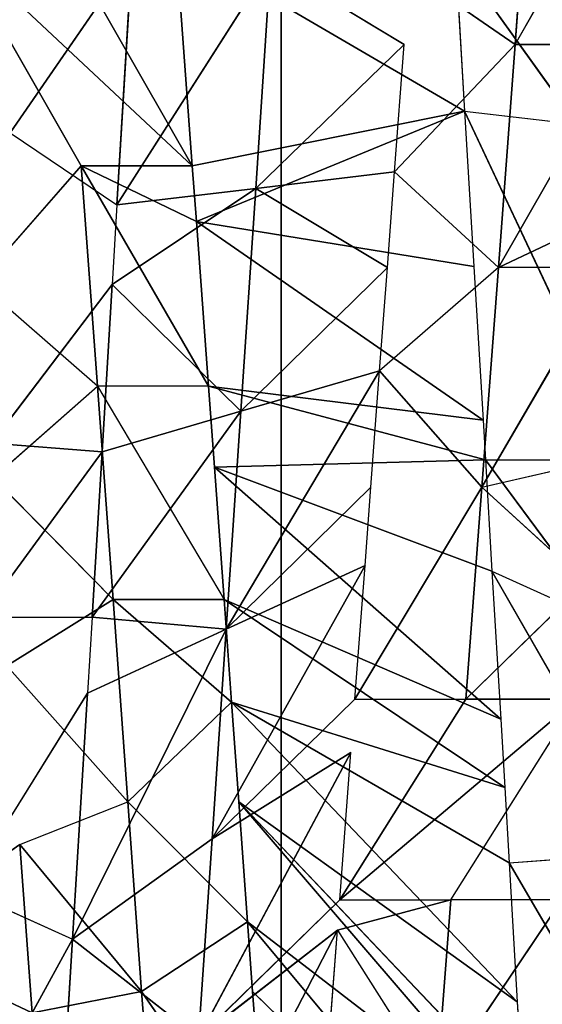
# Model space of a CAD drawing. Extents: x 143 to 263, y -61 to 82.
# Tile 250 of 656: x 155.683 to 156.095, y 71.469 to 72.245. Entities that reach past the tile are written whole.
import ezdxf

# ---------------------------------------------------------------- set-up
doc = ezdxf.new("R2010")
doc.units = 0
doc.header["$LTSCALE"] = 25.4
doc.layers.get('0').update_dxf_attribs({"color": 13, "linetype": 'CONTINUOUS'})

# ---------------------------------------------------------------- blocks, each defined once
blk = doc.blocks.new('ICE-BALL-8126_STL')
at = {"color": 41}
for p, q in [((10.00688, -47.78984, 93.36181), (9.83126, -47.68936, 93.37089)), ((10.65238, -47.79449, 96.77055), (10.81897, -47.69726, 96.7026)), ((10.18291, -47.80294, 93.37248), (10.00688, -47.70235, 93.36181)), ((10.18291, -47.80294, 93.37248), (10.00688, -47.70235, 93.36181)), ((10.00688, -47.78984, 93.36181), (10.00688, -47.70235, 93.36181)), ((10.13992, -47.71223, 93.36804), (10.18291, -47.80294, 93.37248)), ((10.42237, -47.80801, 96.83662), (10.59289, -47.71047, 96.7906)), ((10.65238, -47.79449, 96.77055), (10.64575, -47.70737, 96.77289)), ((10.18291, -47.71544, 93.37248), (10.18291, -47.80294, 93.37248)), ((10.18291, -47.71544, 93.37248), (10.35605, -47.8159, 93.40267)), ((10.18291, -47.71544, 93.37248), (10.35605, -47.8159, 93.40267)), ((10.3344, -47.81321, 96.85403), (10.46307, -47.71811, 96.82713)), ((10.42237, -47.80801, 96.83662), (10.46307, -47.71811, 96.82713)), ((10.0594, -47.82954, 96.882), (10.27319, -47.72933, 96.86368)), ((10.3344, -47.81321, 96.85403), (10.33441, -47.7257, 96.85403)), ((10.35605, -47.8159, 93.40267), (10.33549, -47.72686, 93.39803)), ((10.35605, -47.8159, 93.40267), (10.43085, -47.73403, 93.42203)), ((10.52314, -47.82849, 93.45145), (10.43085, -47.73403, 93.42203)), ((9.93633, -47.83689, 96.88187), (10.06971, -47.74142, 96.88167)), ((10.0594, -47.82954, 96.882), (10.06971, -47.74142, 96.88167)), ((10.52314, -47.82849, 93.45145), (10.52314, -47.74099, 93.45145)), ((10.68136, -47.84049, 93.51723), (10.52314, -47.74099, 93.45145)), ((10.68136, -47.75299, 93.51723), (10.68136, -47.84049, 93.51723)), ((10.68136, -47.75299, 93.51723), (10.82838, -47.85173, 93.59793)), ((10.00688, -47.78984, 93.36181), (9.83126, -47.77686, 93.37089)), ((10.00688, -47.78984, 93.36181), (9.83126, -47.77686, 93.37089)), ((10.69887, -48.00069, 96.34003), (10.96939, -47.77587, 96.62489)), ((10.69887, -48.00069, 96.34003), (10.96939, -47.77587, 96.62489)), ((10.75384, -47.99667, 96.31136), (10.96939, -47.77587, 96.62489)), ((10.75384, -47.99667, 96.31136), (10.96939, -47.77587, 96.62489)), ((10.84032, -47.78352, 96.69256), (10.6043, -48.00753, 96.38316)), ((10.84032, -47.78352, 96.69256), (10.6043, -48.00753, 96.38316)), ((10.86741, -47.78194, 96.67937), (10.69887, -48.00069, 96.34003)), ((10.86741, -47.78194, 96.67937), (10.69887, -48.00069, 96.34003)), ((10.76201, -47.78808, 96.72786), (10.84032, -47.78352, 96.69256)), ((10.00688, -47.78984, 93.36181), (9.94938, -47.87309, 93.36261)), ((10.00688, -47.78984, 93.36181), (10.18291, -47.80294, 93.37248)), ((10.10746, -47.88482, 93.36548), (10.00688, -47.78984, 93.36181)), ((10.00688, -47.78984, 93.36181), (10.18291, -47.80294, 93.37248)), ((10.76201, -47.78808, 96.72786), (10.52562, -48.01324, 96.41349)), ((10.76201, -47.78808, 96.72786), (10.52562, -48.01324, 96.41349)), ((10.76201, -47.78808, 96.72786), (10.6043, -48.00753, 96.38316)), ((10.76201, -47.78808, 96.72786), (10.6043, -48.00753, 96.38316)), ((10.65238, -47.79449, 96.77055), (10.76201, -47.78808, 96.72786)), ((10.59289, -47.79797, 96.7906), (10.44452, -48.01914, 96.43983)), ((10.59289, -47.79797, 96.7906), (10.44452, -48.01914, 96.43983)), ((10.65238, -47.79449, 96.77055), (10.52562, -48.01324, 96.41349)), ((10.65238, -47.79449, 96.77055), (10.52562, -48.01324, 96.41349)), ((10.52562, -48.01324, 96.41349), (10.59289, -47.79797, 96.7906)), ((10.52562, -48.01324, 96.41349), (10.59289, -47.79797, 96.7906)), ((10.53899, -47.80114, 96.80695), (10.59289, -47.79797, 96.7906)), ((10.59289, -47.79797, 96.7906), (10.65238, -47.79449, 96.77055)), ((10.10746, -47.88482, 93.36548), (10.18291, -47.80294, 93.37248)), ((10.35605, -47.8159, 93.40267), (10.18291, -47.80294, 93.37248)), ((10.18291, -47.80294, 93.37248), (10.26436, -47.89653, 93.3842)), ((10.35605, -47.8159, 93.40267), (10.18291, -47.80294, 93.37248)), ((10.53899, -47.80114, 96.80695), (10.3403, -48.02676, 96.46673)), ((10.53899, -47.80114, 96.80695), (10.3403, -48.02676, 96.46673)), ((10.42237, -47.80801, 96.83662), (10.53899, -47.80114, 96.80695)), ((10.53899, -47.80114, 96.80695), (10.44452, -48.01914, 96.43983)), ((10.53899, -47.80114, 96.80695), (10.44452, -48.01914, 96.43983)), ((10.30313, -47.81506, 96.85921), (10.14656, -48.041, 96.49718)), ((10.30313, -47.81506, 96.85921), (10.14656, -48.041, 96.49718)), ((10.18191, -47.82225, 96.8744), (10.30313, -47.81506, 96.85921)), ((10.3344, -47.81321, 96.85403), (10.27639, -48.03144, 96.47952)), ((10.3344, -47.81321, 96.85403), (10.27639, -48.03144, 96.47952)), ((10.30313, -47.81506, 96.85921), (10.27639, -48.03144, 96.47952)), ((10.30313, -47.81506, 96.85921), (10.27639, -48.03144, 96.47952)), ((10.30313, -47.81506, 96.85921), (10.3344, -47.81321, 96.85403)), ((10.3344, -47.81321, 96.85403), (10.42237, -47.80801, 96.83662)), ((10.3403, -48.02676, 96.46673), (10.3344, -47.81321, 96.85403)), ((10.3403, -48.02676, 96.46673), (10.3344, -47.81321, 96.85403)), ((10.42237, -47.80801, 96.83662), (10.3403, -48.02676, 96.46673)), ((10.42237, -47.80801, 96.83662), (10.3403, -48.02676, 96.46673)), ((10.0594, -47.82954, 96.882), (10.18191, -47.82225, 96.8744)), ((10.18191, -47.82225, 96.8744), (10.14656, -48.041, 96.49718)), ((10.18191, -47.82225, 96.8744), (10.14656, -48.041, 96.49718)), ((10.35605, -47.8159, 93.40267), (10.26436, -47.89653, 93.3842)), ((10.52314, -47.82849, 93.45145), (10.35605, -47.8159, 93.40267)), ((10.52314, -47.82849, 93.45145), (10.35605, -47.8159, 93.40267)), ((10.52314, -47.91599, 93.45145), (10.35605, -47.8159, 93.40267)), ((9.92652, -48.05729, 96.5023), (10.0594, -47.82954, 96.882)), ((9.92652, -48.05729, 96.5023), (10.0594, -47.82954, 96.882)), ((9.93633, -47.83689, 96.88187), (10.0594, -47.82954, 96.882)), ((10.10268, -48.04424, 96.50066), (10.0594, -47.82954, 96.882)), ((10.10268, -48.04424, 96.50066), (10.0594, -47.82954, 96.882)), ((10.14656, -48.041, 96.49718), (10.0594, -47.82954, 96.882)), ((10.14656, -48.041, 96.49718), (10.0594, -47.82954, 96.882)), ((10.68136, -47.92799, 93.51723), (10.52314, -47.82849, 93.45145)), ((10.52314, -47.91599, 93.45145), (10.52314, -47.82849, 93.45145)), ((10.82838, -47.85173, 93.59793), (10.68136, -47.84049, 93.51723)), ((10.68136, -47.92799, 93.51723), (10.68136, -47.84049, 93.51723)), ((10.82838, -47.85173, 93.59793), (10.68136, -47.84049, 93.51723)), ((10.70529, -47.92982, 93.529), (10.68136, -47.84049, 93.51723)), ((10.70529, -47.92982, 93.529), (10.82838, -47.85173, 93.59793)), ((9.94327, -47.98246, 93.17327), (10.00688, -47.87735, 93.36181)), ((10.00688, -47.87735, 93.36181), (10.12042, -47.99419, 93.17648)), ((10.00688, -47.87735, 93.36181), (10.12042, -47.99419, 93.17648)), ((10.10746, -47.88482, 93.36548), (10.00688, -47.87735, 93.36181)), ((10.10746, -47.88482, 93.36548), (10.12042, -47.99419, 93.17648)), ((10.10746, -47.88482, 93.36548), (10.12042, -47.99419, 93.17648)), ((10.18291, -47.89044, 93.37248), (10.10746, -47.88482, 93.36548)), ((10.12042, -47.99419, 93.17648), (10.18291, -47.89044, 93.37248)), ((10.12042, -47.99419, 93.17648), (10.18291, -47.89044, 93.37248)), ((10.18291, -47.89044, 93.37248), (10.29623, -48.00591, 93.19746)), ((10.26436, -47.89653, 93.3842), (10.18291, -47.89044, 93.37248)), ((10.18291, -47.89044, 93.37248), (10.29623, -48.00591, 93.19746)), ((10.35605, -47.9034, 93.40267), (10.26436, -47.89653, 93.3842)), ((10.46808, -48.01741, 93.23572), (10.26436, -47.89653, 93.3842)), ((10.46808, -48.01741, 93.23572), (10.26436, -47.89653, 93.3842)), ((10.29623, -48.00591, 93.19746), (10.26436, -47.89653, 93.3842)), ((10.29623, -48.00591, 93.19746), (10.26436, -47.89653, 93.3842)), ((10.35605, -47.9034, 93.40267), (10.46808, -48.01741, 93.23572)), ((10.35605, -47.9034, 93.40267), (10.46808, -48.01741, 93.23572)), ((10.41771, -47.90804, 93.41834), (10.35605, -47.9034, 93.40267)), ((10.41771, -47.90804, 93.41834), (10.46808, -48.01741, 93.23572)), ((10.52314, -47.91599, 93.45145), (10.41771, -47.90804, 93.41834)), ((10.41771, -47.90804, 93.41834), (10.46808, -48.01741, 93.23572)), ((10.52314, -47.91599, 93.45145), (10.6335, -48.02856, 93.29028)), ((10.6335, -48.02856, 93.29028), (10.56533, -47.91919, 93.46703)), ((10.56533, -47.91919, 93.46703), (10.79033, -48.03919, 93.35972)), ((10.56533, -47.91919, 93.46703), (10.79033, -48.03919, 93.35972)), ((10.68136, -47.92799, 93.51723), (10.56533, -47.91919, 93.46703)), ((10.68136, -47.92799, 93.51723), (10.79033, -48.03919, 93.35972)), ((10.82838, -47.93922, 93.59793), (10.70529, -47.92982, 93.529)), ((10.93678, -48.04918, 93.44227), (10.70529, -47.92982, 93.529)), ((10.93678, -48.04918, 93.44227), (10.70529, -47.92982, 93.529)), ((10.79033, -48.03919, 93.35972), (10.70529, -47.92982, 93.529)), ((0, -47.97406, 84.91157), (21.2, -47.97406, 84.91157)), ((0, -47.97406, 84.91157), (21.2, -47.97406, 84.91157)), ((0, -47.97406, 104.95425), (21.2, -47.97406, 104.95425)), ((0, -47.97406, 104.95425), (21.2, -47.97406, 104.95425)), ((10.12042, -47.99419, 93.17648), (9.94327, -47.98246, 93.17327)), ((10.12042, -47.99419, 93.17648), (9.94327, -47.98246, 93.17327)), ((10.13338, -48.10357, 92.98748), (9.94327, -47.98246, 93.17327)), ((10.13338, -48.10357, 92.98748), (9.94327, -47.98246, 93.17327)), ((10.89675, -47.98537, 96.22296), (10.75384, -48.08418, 96.31136)), ((10.29623, -48.00591, 93.19746), (10.12042, -47.99419, 93.17648)), ((10.29623, -48.00591, 93.19746), (10.12042, -47.99419, 93.17648)), ((10.19629, -48.10735, 92.99281), (10.12042, -47.99419, 93.17648)), ((10.19629, -48.10735, 92.99281), (10.12042, -47.99419, 93.17648)), ((10.13338, -48.10357, 92.98748), (10.12042, -47.99419, 93.17648)), ((10.13338, -48.10357, 92.98748), (10.12042, -47.99419, 93.17648)), ((10.6043, -48.00753, 96.38316), (10.69887, -48.00069, 96.34003)), ((10.6043, -48.09503, 96.38316), (10.69887, -48.00069, 96.34003)), ((10.69887, -48.00069, 96.34003), (10.75384, -47.99667, 96.31136)), ((10.75384, -48.08418, 96.31136), (10.69887, -48.00069, 96.34003)), ((10.75384, -47.99667, 96.31136), (10.78104, -47.99462, 96.29613)), ((10.19629, -48.10735, 92.99281), (10.29623, -48.00591, 93.19746)), ((10.19629, -48.10735, 92.99281), (10.29623, -48.00591, 93.19746)), ((10.29623, -48.00591, 93.19746), (10.46808, -48.01741, 93.23572)), ((10.45865, -48.12317, 93.03762), (10.29623, -48.00591, 93.19746)), ((10.29623, -48.00591, 93.19746), (10.46808, -48.01741, 93.23572)), ((10.45865, -48.12317, 93.03762), (10.29623, -48.00591, 93.19746)), ((10.32811, -48.11528, 93.01071), (10.29623, -48.00591, 93.19746)), ((10.32811, -48.11528, 93.01071), (10.29623, -48.00591, 93.19746)), ((10.52562, -48.01324, 96.41349), (10.6043, -48.00753, 96.38316)), ((10.44452, -48.01914, 96.43983), (10.52562, -48.01324, 96.41349)), ((10.52562, -48.01324, 96.41349), (10.44452, -48.10664, 96.43983)), ((10.45865, -48.12317, 93.03762), (10.46808, -48.01741, 93.23572)), ((10.45865, -48.12317, 93.03762), (10.46808, -48.01741, 93.23572)), ((10.6335, -48.02856, 93.29028), (10.46808, -48.01741, 93.23572)), ((10.51845, -48.12679, 93.05309), (10.46808, -48.01741, 93.23572)), ((10.46808, -48.01741, 93.23572), (10.71246, -48.13859, 93.11773)), ((10.46808, -48.01741, 93.23572), (10.71246, -48.13859, 93.11773)), ((10.6335, -48.02856, 93.29028), (10.46808, -48.01741, 93.23572)), ((10.51845, -48.12679, 93.05309), (10.46808, -48.01741, 93.23572)), ((10.52562, -48.01324, 96.41349), (10.6043, -48.09503, 96.38316)), ((10.27639, -48.11894, 96.47952), (10.44452, -48.01914, 96.43983)), ((10.3403, -48.02676, 96.46673), (10.44452, -48.01914, 96.43983)), ((10.44452, -48.10664, 96.43983), (10.44452, -48.01914, 96.43983)), ((10.27639, -48.03144, 96.47952), (10.10268, -48.13174, 96.50066)), ((10.27639, -48.03144, 96.47952), (10.10268, -48.13174, 96.50066)), ((10.14656, -48.041, 96.49718), (10.27639, -48.03144, 96.47952)), ((10.14656, -48.041, 96.49718), (10.27639, -48.03144, 96.47952)), ((10.27639, -48.03144, 96.47952), (10.3403, -48.02676, 96.46673)), ((10.27639, -48.03144, 96.47952), (10.27639, -48.11894, 96.47952)), ((10.79033, -48.03919, 93.35972), (10.6335, -48.02856, 93.29028)), ((10.6335, -48.02856, 93.29028), (10.71246, -48.13859, 93.11773)), ((10.6335, -48.02856, 93.29028), (10.71246, -48.13859, 93.11773)), ((10.79033, -48.03919, 93.35972), (10.6335, -48.02856, 93.29028)), ((10.79033, -48.03919, 93.35972), (10.71246, -48.13859, 93.11773)), ((10.79033, -48.03919, 93.35972), (10.71246, -48.13859, 93.11773)), ((9.92652, -48.05729, 96.5023), (10.10268, -48.04424, 96.50066)), ((9.92652, -48.05729, 96.5023), (10.10268, -48.04424, 96.50066)), ((10.10268, -48.04424, 96.50066), (10.14656, -48.041, 96.49718)), ((10.14656, -48.041, 96.49718), (10.10268, -48.13174, 96.50066)), ((10.10268, -48.13174, 96.50066), (10.10268, -48.04424, 96.50066)), ((10.75384, -48.08418, 96.31136), (10.89675, -48.07287, 96.22296)), ((10.75384, -48.08418, 96.31136), (10.89675, -48.07287, 96.22296)), ((10.75384, -48.08418, 96.31136), (10.6043, -48.09503, 96.38316)), ((10.75384, -48.08418, 96.31136), (10.6043, -48.09503, 96.38316)), ((10.6378, -48.1801, 96.36874), (10.75384, -48.08418, 96.31136)), ((10.6378, -48.1801, 96.36874), (10.75384, -48.08418, 96.31136)), ((10.75384, -48.08418, 96.31136), (10.77053, -48.17042, 96.3021)), ((10.75384, -48.08418, 96.31136), (10.77053, -48.17042, 96.3021)), ((9.93717, -48.09184, 92.98392), (10.13338, -48.10357, 92.98748)), ((10.07665, -48.18767, 92.98442), (9.93717, -48.09184, 92.98392)), ((9.93717, -48.09184, 92.98392), (10.13338, -48.10357, 92.98748)), ((10.44452, -48.10664, 96.43983), (10.6043, -48.09503, 96.38316)), ((10.44452, -48.10664, 96.43983), (10.6043, -48.09503, 96.38316)), ((10.6043, -48.09503, 96.38316), (10.49689, -48.19033, 96.42338)), ((10.6378, -48.1801, 96.36874), (10.6043, -48.09503, 96.38316)), ((10.07665, -48.18767, 92.98442), (10.13338, -48.10357, 92.98748)), ((10.13338, -48.10357, 92.98748), (10.19629, -48.10735, 92.99281)), ((10.19629, -48.10735, 92.99281), (10.32811, -48.11528, 93.01071)), ((10.32137, -48.20237, 93.00957), (10.19629, -48.10735, 92.99281)), ((10.19629, -48.10735, 92.99281), (10.32811, -48.11528, 93.01071)), ((10.44452, -48.10664, 96.43983), (10.27639, -48.11894, 96.47952)), ((10.44452, -48.10664, 96.43983), (10.27639, -48.11894, 96.47952)), ((10.34863, -48.20115, 96.46486), (10.44452, -48.10664, 96.43983)), ((10.44452, -48.10664, 96.43983), (10.49689, -48.19033, 96.42338)), ((10.32137, -48.20237, 93.00957), (10.32811, -48.11528, 93.01071)), ((10.32137, -48.20237, 93.00957), (10.32811, -48.11528, 93.01071)), ((10.32811, -48.11528, 93.01071), (10.45865, -48.12317, 93.03762)), ((10.45865, -48.21067, 93.03762), (10.32811, -48.11528, 93.01071)), ((10.45865, -48.21067, 93.03762), (10.32811, -48.11528, 93.01071)), ((10.32811, -48.11528, 93.01071), (10.45865, -48.12317, 93.03762)), ((10.10268, -48.13174, 96.50066), (10.27639, -48.11894, 96.47952)), ((10.10268, -48.13174, 96.50066), (10.27639, -48.11894, 96.47952)), ((10.27639, -48.11894, 96.47952), (10.19489, -48.21244, 96.49189)), ((10.34863, -48.20115, 96.46486), (10.27639, -48.11894, 96.47952)), ((10.45865, -48.21067, 93.03762), (10.45865, -48.12317, 93.03762)), ((10.45865, -48.12317, 93.03762), (10.51845, -48.12679, 93.05309)), ((9.92652, -48.23229, 96.5023), (10.10268, -48.13174, 96.50066)), ((10.10268, -48.13174, 96.50066), (10.19489, -48.21244, 96.49189)), ((10.51845, -48.12679, 93.05309), (10.71246, -48.13859, 93.11773)), ((10.67411, -48.22375, 93.10314), (10.51845, -48.12679, 93.05309)), ((10.51845, -48.12679, 93.05309), (10.71246, -48.13859, 93.11773)), ((10.67411, -48.22375, 93.10314), (10.71246, -48.13859, 93.11773)), ((10.71246, -48.13859, 93.11773), (10.87537, -48.14857, 93.19044)), ((10.89228, -48.2371, 93.19904), (10.71246, -48.13859, 93.11773)), ((10.71246, -48.13859, 93.11773), (10.87537, -48.14857, 93.19044)), ((10.6378, -48.1801, 96.36874), (10.77053, -48.17042, 96.3021)), ((10.6378, -48.1801, 96.36874), (10.77053, -48.17042, 96.3021)), ((10.6378, -48.1801, 96.36874), (10.71471, -48.28948, 96.54187))]:
    blk.add_line(p, q, dxfattribs=at)
mesh = blk.add_polyface(dxfattribs=at)
corners = [(0, -47.97406, 84.91157), (21.2, -46.66827, 80.03829), (0, -46.66827, 80.03829), (21.2, -47.97406, 84.91157)]
mesh.append_faces([[corners[k] for k in face] for face in [(0, 1, 2), (1, 0, 3)]], dxfattribs={"vtx0": -1, "color": 41})
mesh = blk.add_polyface(dxfattribs=at)
corners = [(0, -46.66827, 109.82753), (21.2, -47.97406, 104.95425), (0, -47.97406, 104.95425), (21.2, -46.66827, 109.82753)]
mesh.append_faces([[corners[k] for k in face] for face in [(0, 1, 2), (1, 0, 3)]], dxfattribs={"vtx0": -1, "color": 41})
mesh = blk.add_polyface(dxfattribs=at)
corners = [(23, -47.61319, 112.57052), (0, -49.17873, 107.66647), (23, -49.17873, 107.66647), (0, -47.61319, 112.57052)]
mesh.append_faces([[corners[k] for k in face] for face in [(0, 1, 2), (1, 0, 3)]], dxfattribs={"vtx0": -1, "color": 41})
mesh = blk.add_polyface(dxfattribs=at)
corners = [(23, -49.17873, 82.19936), (0, -47.61319, 77.2953), (23, -47.61319, 77.2953), (0, -49.17873, 82.19936)]
mesh.append_faces([[corners[k] for k in face] for face in [(0, 1, 2), (1, 0, 3)]], dxfattribs={"vtx0": -1, "color": 41})
mesh = blk.add_polyface(dxfattribs=at)
corners = [(10.00688, -47.78984, 93.36181), (9.83126, -47.68936, 93.37089), (9.83126, -47.77686, 93.37089)]
mesh.append_faces([[corners[k] for k in face] for face in [(0, 1, 2)]], dxfattribs={"color": 41})
mesh = blk.add_polyface(dxfattribs=at)
corners = [(10.81897, -47.69726, 96.7026), (10.65238, -47.79449, 96.77055), (10.64575, -47.70737, 96.77289)]
mesh.append_faces([[corners[k] for k in face] for face in [(0, 1, 2)]], dxfattribs={"color": 41})
mesh = blk.add_polyface(dxfattribs=at)
corners = [(10.18291, -47.80294, 93.37248), (10.13992, -47.71223, 93.36804), (10.00688, -47.70235, 93.36181)]
mesh.append_faces([[corners[k] for k in face] for face in [(0, 1, 2)]], dxfattribs={"color": 41})
mesh = blk.add_polyface(dxfattribs=at)
corners = [(10.18291, -47.80294, 93.37248), (10.00688, -47.70235, 93.36181), (10.00688, -47.78984, 93.36181)]
mesh.append_faces([[corners[k] for k in face] for face in [(0, 1, 2)]], dxfattribs={"color": 41})
mesh = blk.add_polyface(dxfattribs=at)
corners = [(10.59289, -47.71047, 96.7906), (10.42237, -47.80801, 96.83662), (10.46307, -47.71811, 96.82713)]
mesh.append_faces([[corners[k] for k in face] for face in [(0, 1, 2)]], dxfattribs={"color": 41})
mesh = blk.add_polyface(dxfattribs=at)
corners = [(10.35605, -47.8159, 93.40267), (10.18291, -47.71544, 93.37248), (10.18291, -47.80294, 93.37248)]
mesh.append_faces([[corners[k] for k in face] for face in [(0, 1, 2)]], dxfattribs={"color": 41})
mesh = blk.add_polyface(dxfattribs=at)
corners = [(10.35605, -47.8159, 93.40267), (10.33549, -47.72686, 93.39803), (10.18291, -47.71544, 93.37248)]
mesh.append_faces([[corners[k] for k in face] for face in [(0, 1, 2)]], dxfattribs={"color": 41})
mesh = blk.add_polyface(dxfattribs=at)
corners = [(10.46307, -47.71811, 96.82713), (10.3344, -47.81321, 96.85403), (10.33441, -47.7257, 96.85403)]
mesh.append_faces([[corners[k] for k in face] for face in [(0, 1, 2)]], dxfattribs={"color": 41})
mesh = blk.add_polyface(dxfattribs=at)
corners = [(10.27319, -47.72933, 96.86368), (10.0594, -47.82954, 96.882), (10.06971, -47.74142, 96.88167)]
mesh.append_faces([[corners[k] for k in face] for face in [(0, 1, 2)]], dxfattribs={"color": 41})
mesh = blk.add_polyface(dxfattribs=at)
corners = [(10.52314, -47.82849, 93.45145), (10.43085, -47.73403, 93.42203), (10.35605, -47.8159, 93.40267)]
mesh.append_faces([[corners[k] for k in face] for face in [(0, 1, 2)]], dxfattribs={"color": 41})
mesh = blk.add_polyface(dxfattribs=at)
corners = [(10.06971, -47.74142, 96.88167), (9.93633, -47.83689, 96.88187), (9.88251, -47.75262, 96.87937)]
mesh.append_faces([[corners[k] for k in face] for face in [(0, 1, 2)]], dxfattribs={"color": 41})
mesh = blk.add_polyface(dxfattribs=at)
corners = [(10.68136, -47.92799, 93.51723), (10.52314, -47.74099, 93.45145), (10.52314, -47.82849, 93.45145), (10.68136, -47.84049, 93.51723)]
mesh.append_faces([[corners[k] for k in face] for face in [(0, 1, 2), (1, 0, 3)]], dxfattribs={"vtx0": -1, "color": 41})
mesh = blk.add_polyface(dxfattribs=at)
corners = [(10.82838, -47.85173, 93.59793), (10.68136, -47.75299, 93.51723), (10.68136, -47.84049, 93.51723)]
mesh.append_faces([[corners[k] for k in face] for face in [(0, 1, 2)]], dxfattribs={"color": 41})
mesh = blk.add_polyface(dxfattribs=at)
corners = [(10.00688, -47.78984, 93.36181), (9.83126, -47.77686, 93.37089), (9.94938, -47.87309, 93.36261)]
mesh.append_faces([[corners[k] for k in face] for face in [(0, 1, 2)]], dxfattribs={"color": 41})
mesh = blk.add_polyface(dxfattribs=at)
corners = [(10.86741, -47.78194, 96.67937), (10.96939, -47.77587, 96.62489), (10.69887, -48.00069, 96.34003)]
mesh.append_faces([[corners[k] for k in face] for face in [(0, 1, 2)]], dxfattribs={"color": 41})
mesh = blk.add_polyface(dxfattribs=at)
corners = [(10.96939, -47.77587, 96.62489), (10.75384, -47.99667, 96.31136), (10.69887, -48.00069, 96.34003)]
mesh.append_faces([[corners[k] for k in face] for face in [(0, 1, 2)]], dxfattribs={"color": 41})
mesh = blk.add_polyface(dxfattribs=at)
corners = [(10.96939, -47.77587, 96.62489), (10.78104, -47.99462, 96.29613), (10.75384, -47.99667, 96.31136)]
mesh.append_faces([[corners[k] for k in face] for face in [(0, 1, 2)]], dxfattribs={"color": 41})
mesh = blk.add_polyface(dxfattribs=at)
corners = [(10.6043, -48.00753, 96.38316), (10.86741, -47.78194, 96.67937), (10.69887, -48.00069, 96.34003), (10.84032, -47.78352, 96.69256)]
mesh.append_faces([[corners[k] for k in face] for face in [(0, 1, 2), (1, 0, 3)]], dxfattribs={"vtx0": -1, "color": 41})
mesh = blk.add_polyface(dxfattribs=at)
corners = [(10.76201, -47.78808, 96.72786), (10.84032, -47.78352, 96.69256), (10.6043, -48.00753, 96.38316)]
mesh.append_faces([[corners[k] for k in face] for face in [(0, 1, 2)]], dxfattribs={"color": 41})
mesh = blk.add_polyface(dxfattribs=at)
corners = [(10.18291, -47.80294, 93.37248), (10.00688, -47.78984, 93.36181), (10.10746, -47.88482, 93.36548)]
mesh.append_faces([[corners[k] for k in face] for face in [(0, 1, 2)]], dxfattribs={"color": 41})
mesh = blk.add_polyface(dxfattribs=at)
corners = [(10.76201, -47.78808, 96.72786), (10.6043, -48.00753, 96.38316), (10.52562, -48.01324, 96.41349)]
mesh.append_faces([[corners[k] for k in face] for face in [(0, 1, 2)]], dxfattribs={"color": 41})
mesh = blk.add_polyface(dxfattribs=at)
corners = [(10.65238, -47.79449, 96.77055), (10.76201, -47.78808, 96.72786), (10.52562, -48.01324, 96.41349)]
mesh.append_faces([[corners[k] for k in face] for face in [(0, 1, 2)]], dxfattribs={"color": 41})
mesh = blk.add_polyface(dxfattribs=at)
corners = [(10.59289, -47.79797, 96.7906), (10.52562, -48.01324, 96.41349), (10.44452, -48.01914, 96.43983)]
mesh.append_faces([[corners[k] for k in face] for face in [(0, 1, 2)]], dxfattribs={"color": 41})
mesh = blk.add_polyface(dxfattribs=at)
corners = [(10.53899, -47.80114, 96.80695), (10.59289, -47.79797, 96.7906), (10.44452, -48.01914, 96.43983)]
mesh.append_faces([[corners[k] for k in face] for face in [(0, 1, 2)]], dxfattribs={"color": 41})
mesh = blk.add_polyface(dxfattribs=at)
corners = [(10.59289, -47.79797, 96.7906), (10.65238, -47.79449, 96.77055), (10.52562, -48.01324, 96.41349)]
mesh.append_faces([[corners[k] for k in face] for face in [(0, 1, 2)]], dxfattribs={"color": 41})
mesh = blk.add_polyface(dxfattribs=at)
corners = [(10.35605, -47.8159, 93.40267), (10.18291, -47.80294, 93.37248), (10.26436, -47.89653, 93.3842)]
mesh.append_faces([[corners[k] for k in face] for face in [(0, 1, 2)]], dxfattribs={"color": 41})
mesh = blk.add_polyface(dxfattribs=at)
corners = [(10.53899, -47.80114, 96.80695), (10.44452, -48.01914, 96.43983), (10.3403, -48.02676, 96.46673)]
mesh.append_faces([[corners[k] for k in face] for face in [(0, 1, 2)]], dxfattribs={"color": 41})
mesh = blk.add_polyface(dxfattribs=at)
corners = [(10.42237, -47.80801, 96.83662), (10.53899, -47.80114, 96.80695), (10.3403, -48.02676, 96.46673)]
mesh.append_faces([[corners[k] for k in face] for face in [(0, 1, 2)]], dxfattribs={"color": 41})
mesh = blk.add_polyface(dxfattribs=at)
corners = [(10.30313, -47.81506, 96.85921), (10.27639, -48.03144, 96.47952), (10.14656, -48.041, 96.49718)]
mesh.append_faces([[corners[k] for k in face] for face in [(0, 1, 2)]], dxfattribs={"color": 41})
mesh = blk.add_polyface(dxfattribs=at)
corners = [(10.18191, -47.82225, 96.8744), (10.30313, -47.81506, 96.85921), (10.14656, -48.041, 96.49718)]
mesh.append_faces([[corners[k] for k in face] for face in [(0, 1, 2)]], dxfattribs={"color": 41})
mesh = blk.add_polyface(dxfattribs=at)
corners = [(10.3344, -47.81321, 96.85403), (10.3403, -48.02676, 96.46673), (10.27639, -48.03144, 96.47952)]
mesh.append_faces([[corners[k] for k in face] for face in [(0, 1, 2)]], dxfattribs={"color": 41})
mesh = blk.add_polyface(dxfattribs=at)
corners = [(10.30313, -47.81506, 96.85921), (10.3344, -47.81321, 96.85403), (10.27639, -48.03144, 96.47952)]
mesh.append_faces([[corners[k] for k in face] for face in [(0, 1, 2)]], dxfattribs={"color": 41})
mesh = blk.add_polyface(dxfattribs=at)
corners = [(10.3344, -47.81321, 96.85403), (10.42237, -47.80801, 96.83662), (10.3403, -48.02676, 96.46673)]
mesh.append_faces([[corners[k] for k in face] for face in [(0, 1, 2)]], dxfattribs={"color": 41})
mesh = blk.add_polyface(dxfattribs=at)
corners = [(10.0594, -47.82954, 96.882), (10.18191, -47.82225, 96.8744), (10.14656, -48.041, 96.49718)]
mesh.append_faces([[corners[k] for k in face] for face in [(0, 1, 2)]], dxfattribs={"color": 41})
mesh = blk.add_polyface(dxfattribs=at)
corners = [(10.52314, -47.82849, 93.45145), (10.35605, -47.8159, 93.40267), (10.52314, -47.91599, 93.45145)]
mesh.append_faces([[corners[k] for k in face] for face in [(0, 1, 2)]], dxfattribs={"color": 41})
mesh = blk.add_polyface(dxfattribs=at)
corners = [(10.0594, -47.82954, 96.882), (9.92652, -48.05729, 96.5023), (9.93633, -47.83689, 96.88187)]
mesh.append_faces([[corners[k] for k in face] for face in [(0, 1, 2)]], dxfattribs={"color": 41})
mesh = blk.add_polyface(dxfattribs=at)
corners = [(10.0594, -47.82954, 96.882), (10.10268, -48.04424, 96.50066), (9.92652, -48.05729, 96.5023)]
mesh.append_faces([[corners[k] for k in face] for face in [(0, 1, 2)]], dxfattribs={"color": 41})
mesh = blk.add_polyface(dxfattribs=at)
corners = [(10.0594, -47.82954, 96.882), (10.14656, -48.041, 96.49718), (10.10268, -48.04424, 96.50066)]
mesh.append_faces([[corners[k] for k in face] for face in [(0, 1, 2)]], dxfattribs={"color": 41})
mesh = blk.add_polyface(dxfattribs=at)
corners = [(10.82838, -47.85173, 93.59793), (10.68136, -47.84049, 93.51723), (10.70529, -47.92982, 93.529)]
mesh.append_faces([[corners[k] for k in face] for face in [(0, 1, 2)]], dxfattribs={"color": 41})
mesh = blk.add_polyface(dxfattribs=at)
corners = [(10.00688, -47.87735, 93.36181), (9.94327, -47.98246, 93.17327), (10.12042, -47.99419, 93.17648)]
mesh.append_faces([[corners[k] for k in face] for face in [(0, 1, 2)]], dxfattribs={"color": 41})
mesh = blk.add_polyface(dxfattribs=at)
corners = [(10.10746, -47.88482, 93.36548), (10.00688, -47.87735, 93.36181), (10.12042, -47.99419, 93.17648)]
mesh.append_faces([[corners[k] for k in face] for face in [(0, 1, 2)]], dxfattribs={"color": 41})
mesh = blk.add_polyface(dxfattribs=at)
corners = [(10.18291, -47.89044, 93.37248), (10.10746, -47.88482, 93.36548), (10.12042, -47.99419, 93.17648)]
mesh.append_faces([[corners[k] for k in face] for face in [(0, 1, 2)]], dxfattribs={"color": 41})
mesh = blk.add_polyface(dxfattribs=at)
corners = [(10.18291, -47.89044, 93.37248), (10.12042, -47.99419, 93.17648), (10.29623, -48.00591, 93.19746)]
mesh.append_faces([[corners[k] for k in face] for face in [(0, 1, 2)]], dxfattribs={"color": 41})
mesh = blk.add_polyface(dxfattribs=at)
corners = [(10.26436, -47.89653, 93.3842), (10.18291, -47.89044, 93.37248), (10.29623, -48.00591, 93.19746)]
mesh.append_faces([[corners[k] for k in face] for face in [(0, 1, 2)]], dxfattribs={"color": 41})
mesh = blk.add_polyface(dxfattribs=at)
corners = [(10.35605, -47.9034, 93.40267), (10.26436, -47.89653, 93.3842), (10.46808, -48.01741, 93.23572)]
mesh.append_faces([[corners[k] for k in face] for face in [(0, 1, 2)]], dxfattribs={"color": 41})
mesh = blk.add_polyface(dxfattribs=at)
corners = [(10.26436, -47.89653, 93.3842), (10.29623, -48.00591, 93.19746), (10.46808, -48.01741, 93.23572)]
mesh.append_faces([[corners[k] for k in face] for face in [(0, 1, 2)]], dxfattribs={"color": 41})
mesh = blk.add_polyface(dxfattribs=at)
corners = [(10.41771, -47.90804, 93.41834), (10.35605, -47.9034, 93.40267), (10.46808, -48.01741, 93.23572)]
mesh.append_faces([[corners[k] for k in face] for face in [(0, 1, 2)]], dxfattribs={"color": 41})
mesh = blk.add_polyface(dxfattribs=at)
corners = [(10.6335, -48.02856, 93.29028), (10.41771, -47.90804, 93.41834), (10.46808, -48.01741, 93.23572), (10.52314, -47.91599, 93.45145)]
mesh.append_faces([[corners[k] for k in face] for face in [(0, 1, 2), (1, 0, 3)]], dxfattribs={"vtx0": -1, "color": 41})
mesh = blk.add_polyface(dxfattribs=at)
corners = [(10.56533, -47.91919, 93.46703), (10.6335, -48.02856, 93.29028), (10.79033, -48.03919, 93.35972)]
mesh.append_faces([[corners[k] for k in face] for face in [(0, 1, 2)]], dxfattribs={"color": 41})
mesh = blk.add_polyface(dxfattribs=at)
corners = [(10.68136, -47.92799, 93.51723), (10.56533, -47.91919, 93.46703), (10.79033, -48.03919, 93.35972)]
mesh.append_faces([[corners[k] for k in face] for face in [(0, 1, 2)]], dxfattribs={"color": 41})
mesh = blk.add_polyface(dxfattribs=at)
corners = [(10.82838, -47.93922, 93.59793), (10.70529, -47.92982, 93.529), (10.93678, -48.04918, 93.44227)]
mesh.append_faces([[corners[k] for k in face] for face in [(0, 1, 2)]], dxfattribs={"color": 41})
mesh = blk.add_polyface(dxfattribs=at)
corners = [(10.70529, -47.92982, 93.529), (10.79033, -48.03919, 93.35972), (10.93678, -48.04918, 93.44227)]
mesh.append_faces([[corners[k] for k in face] for face in [(0, 1, 2)]], dxfattribs={"color": 41})
mesh = blk.add_polyface(dxfattribs=at)
corners = [(0, -48.7633, 89.89464), (21.2, -47.97406, 84.91157), (0, -47.97406, 84.91157), (21.2, -48.7633, 89.89464)]
mesh.append_faces([[corners[k] for k in face] for face in [(0, 1, 2), (1, 0, 3)]], dxfattribs={"vtx0": -1, "color": 41})
mesh = blk.add_polyface(dxfattribs=at)
corners = [(0, -47.97406, 104.95425), (21.2, -48.7633, 99.97118), (0, -48.7633, 99.97118), (21.2, -47.97406, 104.95425)]
mesh.append_faces([[corners[k] for k in face] for face in [(0, 1, 2), (1, 0, 3)]], dxfattribs={"vtx0": -1, "color": 41})
mesh = blk.add_polyface(dxfattribs=at)
corners = [(9.94327, -47.98246, 93.17327), (9.93717, -48.09184, 92.98392), (10.13338, -48.10357, 92.98748)]
mesh.append_faces([[corners[k] for k in face] for face in [(0, 1, 2)]], dxfattribs={"color": 41})
mesh = blk.add_polyface(dxfattribs=at)
corners = [(10.12042, -47.99419, 93.17648), (9.94327, -47.98246, 93.17327), (10.13338, -48.10357, 92.98748)]
mesh.append_faces([[corners[k] for k in face] for face in [(0, 1, 2)]], dxfattribs={"color": 41})
mesh = blk.add_polyface(dxfattribs=at)
corners = [(10.89675, -48.07287, 96.22296), (10.75384, -48.08418, 96.31136), (10.89675, -47.98537, 96.22296)]
mesh.append_faces([[corners[k] for k in face] for face in [(0, 1, 2)]], dxfattribs={"color": 41})
mesh = blk.add_polyface(dxfattribs=at)
corners = [(10.29623, -48.00591, 93.19746), (10.12042, -47.99419, 93.17648), (10.19629, -48.10735, 92.99281)]
mesh.append_faces([[corners[k] for k in face] for face in [(0, 1, 2)]], dxfattribs={"color": 41})
mesh = blk.add_polyface(dxfattribs=at)
corners = [(10.12042, -47.99419, 93.17648), (10.13338, -48.10357, 92.98748), (10.19629, -48.10735, 92.99281)]
mesh.append_faces([[corners[k] for k in face] for face in [(0, 1, 2)]], dxfattribs={"color": 41})
mesh = blk.add_polyface(dxfattribs=at)
corners = [(10.75384, -48.08418, 96.31136), (10.6043, -48.09503, 96.38316), (10.69887, -48.00069, 96.34003)]
mesh.append_faces([[corners[k] for k in face] for face in [(0, 1, 2)]], dxfattribs={"color": 41})
mesh = blk.add_polyface(dxfattribs=at)
corners = [(10.29623, -48.00591, 93.19746), (10.19629, -48.10735, 92.99281), (10.32811, -48.11528, 93.01071)]
mesh.append_faces([[corners[k] for k in face] for face in [(0, 1, 2)]], dxfattribs={"color": 41})
mesh = blk.add_polyface(dxfattribs=at)
corners = [(10.46808, -48.01741, 93.23572), (10.29623, -48.00591, 93.19746), (10.45865, -48.12317, 93.03762)]
mesh.append_faces([[corners[k] for k in face] for face in [(0, 1, 2)]], dxfattribs={"color": 41})
mesh = blk.add_polyface(dxfattribs=at)
corners = [(10.29623, -48.00591, 93.19746), (10.32811, -48.11528, 93.01071), (10.45865, -48.12317, 93.03762)]
mesh.append_faces([[corners[k] for k in face] for face in [(0, 1, 2)]], dxfattribs={"color": 41})
mesh = blk.add_polyface(dxfattribs=at)
corners = [(10.6043, -48.09503, 96.38316), (10.44452, -48.10664, 96.43983), (10.52562, -48.01324, 96.41349)]
mesh.append_faces([[corners[k] for k in face] for face in [(0, 1, 2)]], dxfattribs={"color": 41})
mesh = blk.add_polyface(dxfattribs=at)
corners = [(10.46808, -48.01741, 93.23572), (10.45865, -48.12317, 93.03762), (10.51845, -48.12679, 93.05309)]
mesh.append_faces([[corners[k] for k in face] for face in [(0, 1, 2)]], dxfattribs={"color": 41})
mesh = blk.add_polyface(dxfattribs=at)
corners = [(10.46808, -48.01741, 93.23572), (10.51845, -48.12679, 93.05309), (10.71246, -48.13859, 93.11773)]
mesh.append_faces([[corners[k] for k in face] for face in [(0, 1, 2)]], dxfattribs={"color": 41})
mesh = blk.add_polyface(dxfattribs=at)
corners = [(10.6335, -48.02856, 93.29028), (10.46808, -48.01741, 93.23572), (10.71246, -48.13859, 93.11773)]
mesh.append_faces([[corners[k] for k in face] for face in [(0, 1, 2)]], dxfattribs={"color": 41})
mesh = blk.add_polyface(dxfattribs=at)
corners = [(10.44452, -48.10664, 96.43983), (10.27639, -48.11894, 96.47952), (10.44452, -48.01914, 96.43983)]
mesh.append_faces([[corners[k] for k in face] for face in [(0, 1, 2)]], dxfattribs={"color": 41})
mesh = blk.add_polyface(dxfattribs=at)
corners = [(10.27639, -48.11894, 96.47952), (10.10268, -48.13174, 96.50066), (10.27639, -48.03144, 96.47952)]
mesh.append_faces([[corners[k] for k in face] for face in [(0, 1, 2)]], dxfattribs={"color": 41})
mesh = blk.add_polyface(dxfattribs=at)
corners = [(10.27639, -48.03144, 96.47952), (10.10268, -48.13174, 96.50066), (10.14656, -48.041, 96.49718)]
mesh.append_faces([[corners[k] for k in face] for face in [(0, 1, 2)]], dxfattribs={"color": 41})
mesh = blk.add_polyface(dxfattribs=at)
corners = [(10.79033, -48.03919, 93.35972), (10.6335, -48.02856, 93.29028), (10.71246, -48.13859, 93.11773)]
mesh.append_faces([[corners[k] for k in face] for face in [(0, 1, 2)]], dxfattribs={"color": 41})
mesh = blk.add_polyface(dxfattribs=at)
corners = [(10.79033, -48.03919, 93.35972), (10.71246, -48.13859, 93.11773), (10.87537, -48.14857, 93.19044)]
mesh.append_faces([[corners[k] for k in face] for face in [(0, 1, 2)]], dxfattribs={"color": 41})
mesh = blk.add_polyface(dxfattribs=at)
corners = [(10.10268, -48.04424, 96.50066), (9.92652, -48.14479, 96.5023), (9.92652, -48.05729, 96.5023), (9.92652, -48.23229, 96.5023), (10.10268, -48.13174, 96.50066)]
mesh.append_faces([[corners[k] for k in face] for face in [(0, 1, 2), (3, 0, 4)]], dxfattribs={"vtx0": -1, "color": 41})
mesh.append_faces([[corners[k] for k in face] for face in [(1, 0, 3)]], dxfattribs={"vtx0": -1, "vtx1": -1, "color": 41})
mesh = blk.add_polyface(dxfattribs=at)
corners = [(10.89675, -48.07287, 96.22296), (10.77053, -48.17042, 96.3021), (10.75384, -48.08418, 96.31136)]
mesh.append_faces([[corners[k] for k in face] for face in [(0, 1, 2)]], dxfattribs={"color": 41})
mesh = blk.add_polyface(dxfattribs=at)
corners = [(10.75384, -48.08418, 96.31136), (10.6378, -48.1801, 96.36874), (10.6043, -48.09503, 96.38316)]
mesh.append_faces([[corners[k] for k in face] for face in [(0, 1, 2)]], dxfattribs={"color": 41})
mesh = blk.add_polyface(dxfattribs=at)
corners = [(10.77053, -48.17042, 96.3021), (10.6378, -48.1801, 96.36874), (10.75384, -48.08418, 96.31136)]
mesh.append_faces([[corners[k] for k in face] for face in [(0, 1, 2)]], dxfattribs={"color": 41})
mesh = blk.add_polyface(dxfattribs=at)
corners = [(10.13338, -48.10357, 92.98748), (9.93717, -48.09184, 92.98392), (10.07665, -48.18767, 92.98442)]
mesh.append_faces([[corners[k] for k in face] for face in [(0, 1, 2)]], dxfattribs={"color": 41})
mesh = blk.add_polyface(dxfattribs=at)
corners = [(10.6043, -48.09503, 96.38316), (10.49689, -48.19033, 96.42338), (10.44452, -48.10664, 96.43983)]
mesh.append_faces([[corners[k] for k in face] for face in [(0, 1, 2)]], dxfattribs={"color": 41})
mesh = blk.add_polyface(dxfattribs=at)
corners = [(10.32811, -48.11528, 93.01071), (10.19629, -48.10735, 92.99281), (10.32137, -48.20237, 93.00957)]
mesh.append_faces([[corners[k] for k in face] for face in [(0, 1, 2)]], dxfattribs={"color": 41})
mesh = blk.add_polyface(dxfattribs=at)
corners = [(10.44452, -48.10664, 96.43983), (10.34863, -48.20115, 96.46486), (10.27639, -48.11894, 96.47952)]
mesh.append_faces([[corners[k] for k in face] for face in [(0, 1, 2)]], dxfattribs={"color": 41})
mesh = blk.add_polyface(dxfattribs=at)
corners = [(10.45865, -48.21067, 93.03762), (10.32811, -48.11528, 93.01071), (10.32137, -48.20237, 93.00957)]
mesh.append_faces([[corners[k] for k in face] for face in [(0, 1, 2)]], dxfattribs={"color": 41})
mesh = blk.add_polyface(dxfattribs=at)
corners = [(10.45865, -48.12317, 93.03762), (10.32811, -48.11528, 93.01071), (10.45865, -48.21067, 93.03762)]
mesh.append_faces([[corners[k] for k in face] for face in [(0, 1, 2)]], dxfattribs={"color": 41})
mesh = blk.add_polyface(dxfattribs=at)
corners = [(10.27639, -48.11894, 96.47952), (10.19489, -48.21244, 96.49189), (10.10268, -48.13174, 96.50066)]
mesh.append_faces([[corners[k] for k in face] for face in [(0, 1, 2)]], dxfattribs={"color": 41})
mesh = blk.add_polyface(dxfattribs=at)
corners = [(10.71246, -48.13859, 93.11773), (10.51845, -48.12679, 93.05309), (10.67411, -48.22375, 93.10314)]
mesh.append_faces([[corners[k] for k in face] for face in [(0, 1, 2)]], dxfattribs={"color": 41})
mesh = blk.add_polyface(dxfattribs=at)
corners = [(10.89228, -48.2371, 93.19904), (10.87537, -48.14857, 93.19044), (10.71246, -48.13859, 93.11773)]
mesh.append_faces([[corners[k] for k in face] for face in [(0, 1, 2)]], dxfattribs={"color": 41})
mesh = blk.add_polyface(dxfattribs=at)
corners = [(10.71471, -48.28948, 96.54187), (10.6378, -48.1801, 96.36874), (10.77053, -48.17042, 96.3021)]
mesh.append_faces([[corners[k] for k in face] for face in [(0, 1, 2)]], dxfattribs={"color": 41})
mesh = blk.add_polyface(dxfattribs=at)
corners = [(10.71471, -48.28948, 96.54187), (10.77053, -48.17042, 96.3021), (10.86344, -48.2798, 96.46719)]
mesh.append_faces([[corners[k] for k in face] for face in [(0, 1, 2)]], dxfattribs={"color": 41})

msp = doc.modelspace()

# ---------------------------------------------------------------- block references
at = {"color": 0, "rotation": 270}
msp.add_blockref('ICE-BALL-8126_STL', (203.86356, 82.23263), dxfattribs=at)

doc.saveas('drawing.dxf')
